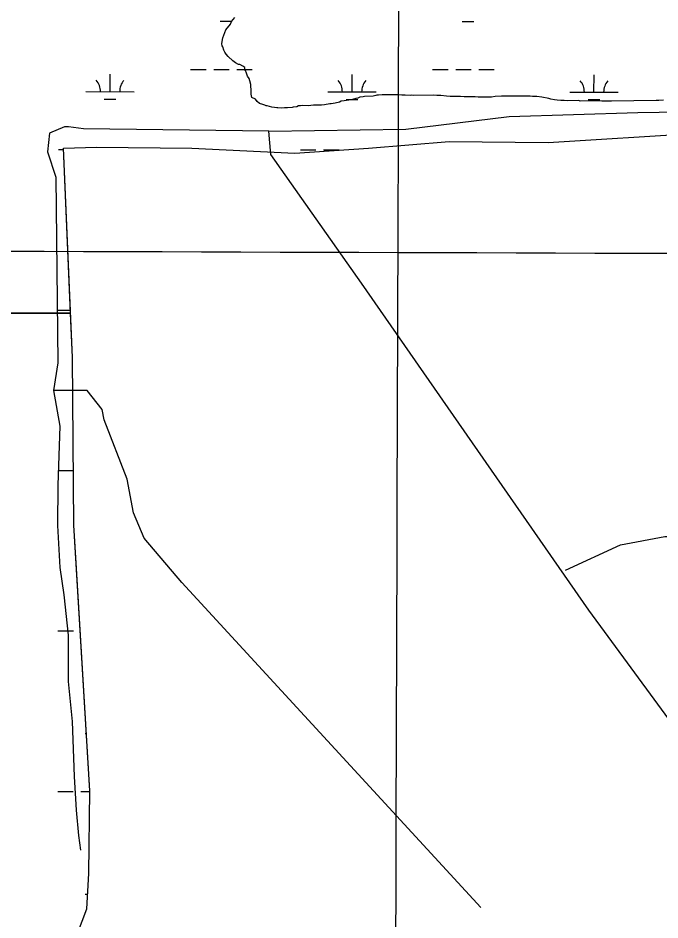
# Model space of a CAD drawing. Extents: x 3148686 to 3186545, y 916144 to 941516.
# Drawn here: x 3165206 to 3166537, y 926189 to 928058 of the extents above; entities that cross this region are included whole.
import ezdxf

# ---------------------------------------------------------------- set-up
doc = ezdxf.new("R2010")
doc.units = 0
for name, color, linetype in [('V-GRID-MAJR', 7, 'Continuous'), ('V-SITE-VEGE', 7, 'Continuous'), ('V-TOPO-SHOR', 7, 'Continuous'), ('V-WETL-SWMP', 7, 'Continuous')]:
    doc.layers.add(name, color=color, linetype=linetype)

msp = doc.modelspace()

# ---------------------------------------------------------------- linework, layer by layer
at = {"layer": 'V-GRID-MAJR'}
for points in [[(3165974.455, 921512.905), (3165993.845, 927572.545), (3166013.245, 933635.5530000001), (3166032.646, 939698.611), (3166032.657, 939701.931)], [(3152943.955, 927616.675), (3155553.932, 927607.469), (3160773.887, 927589.627), (3165993.845, 927572.545), (3171213.805, 927556.221), (3176433.767, 927540.657), (3181653.732, 927525.8520000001), (3184263.715, 927518.734)]]:
    msp.add_spline(points, degree=3, dxfattribs=at)
at = {"layer": 'V-SITE-VEGE'}
for points in [[(3165632.628000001, 927991.6699999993), (3165630.367000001, 927998.6889999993), (3165628.712000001, 928000.8329999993), (3165628.6610000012, 928004.6279999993), (3165629.138000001, 928009.5139999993), (3165630.113000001, 928017.6569999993), (3165632.210000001, 928023.1069999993), (3165636.943000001, 928034.0099999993), (3165646.003000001, 928045.5159999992), (3165648.643000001, 928050.9719999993), (3165655.571000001, 928059.7369999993)], [(3166416.809000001, 927886.1259999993), (3166412.4650000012, 927886.6119999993), (3166371.816000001, 927886.0689999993), (3166368.550000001, 927887.1089999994), (3166345.7860000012, 927886.8059999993), (3166338.192000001, 927887.2469999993), (3166331.688000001, 927887.1609999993), (3166324.086000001, 927888.1419999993), (3166318.658000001, 927888.6129999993), (3166311.048000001, 927890.1359999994), (3166306.692000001, 927891.7049999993), (3166292.020000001, 927894.2199999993), (3166281.702000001, 927895.7089999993), (3166272.488000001, 927895.5859999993), (3166267.596000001, 927896.6039999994), (3166232.909000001, 927896.1409999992), (3166218.270000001, 927896.4869999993), (3166208.511000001, 927896.3579999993), (3166195.510000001, 927895.6429999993), (3166187.396000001, 927894.4489999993), (3166160.299000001, 927894.0889999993), (3166153.778000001, 927895.0859999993), (3166134.807000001, 927894.8319999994), (3166131.006000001, 927895.3239999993), (3166123.412000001, 927895.7639999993), (3166101.7320000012, 927895.4759999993), (3166094.673000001, 927896.4669999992), (3166082.727000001, 927897.9309999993), (3166074.058000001, 927897.8159999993), (3166066.460000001, 927898.2589999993), (3166026.352000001, 927897.7219999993), (3166022.002000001, 927898.7479999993), (3166018.764000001, 927897.6219999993), (3166008.452000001, 927898.5679999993), (3166001.948000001, 927898.4819999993), (3165993.811000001, 927898.9139999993), (3165990.5530000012, 927899.4159999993), (3165960.744000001, 927899.0139999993), (3165953.162000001, 927898.3689999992), (3165949.910000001, 927898.3279999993), (3165947.7490000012, 927897.7569999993), (3165942.351000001, 927896.0589999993), (3165924.466000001, 927895.8219999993), (3165921.770000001, 927894.7009999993), (3165914.731000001, 927894.0639999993), (3165910.416000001, 927892.3809999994), (3165906.089000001, 927891.7789999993), (3165901.774000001, 927890.0969999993), (3165896.912000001, 927888.9469999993), (3165887.169000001, 927887.7339999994), (3165881.765000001, 927886.5769999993), (3165875.807000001, 927885.9559999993), (3165872.580000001, 927884.2869999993), (3165863.3940000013, 927881.9959999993), (3165855.2860000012, 927880.2629999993), (3165852.034000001, 927880.2179999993), (3165841.218000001, 927878.4479999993), (3165834.718000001, 927877.8199999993), (3165818.459000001, 927877.6029999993), (3165807.633000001, 927876.3739999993), (3165795.155000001, 927877.2909999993), (3165791.3740000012, 927876.1569999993), (3165787.581000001, 927876.1059999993), (3165783.809000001, 927874.4279999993), (3165776.235000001, 927873.2449999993), (3165774.075000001, 927872.6729999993), (3165764.861000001, 927872.5499999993), (3165758.365000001, 927871.9209999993), (3165752.944000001, 927871.8499999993), (3165744.809000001, 927872.2819999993), (3165742.638000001, 927872.2529999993), (3165737.754000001, 927872.7299999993), (3165731.777000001, 927873.7339999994), (3165722.527000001, 927876.3229999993), (3165720.360000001, 927876.2939999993), (3165717.628000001, 927877.8829999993), (3165713.278000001, 927878.9089999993), (3165706.745000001, 927880.9899999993), (3165701.809000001, 927885.2599999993), (3165697.951000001, 927890.0869999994), (3165690.852000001, 927893.7879999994), (3165689.134000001, 927900.8129999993), (3165689.003000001, 927910.5689999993), (3165688.389000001, 927915.9799999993), (3165688.331000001, 927920.3179999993), (3165686.599000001, 927928.4259999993), (3165684.913000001, 927932.7389999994), (3165681.589000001, 927938.1169999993), (3165679.3400000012, 927944.0479999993), (3165677.102000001, 927949.4379999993), (3165675.988000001, 927951.5929999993), (3165675.931000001, 927955.9279999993), (3165672.101000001, 927958.5889999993), (3165665.551000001, 927961.7529999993), (3165662.836000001, 927962.2589999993), (3165656.831000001, 927965.4309999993), (3165650.810000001, 927969.6889999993), (3165641.475000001, 927978.7799999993), (3165637.615000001, 927983.6049999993), (3165634.854000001, 927987.3629999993), (3165632.628000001, 927991.6699999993)], [(3166544.170000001, 927888.3689999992), (3166534.964000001, 927887.7029999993), (3166529.009000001, 927887.0829999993), (3166436.869000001, 927885.8519999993), (3166431.444000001, 927886.3249999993), (3166416.809000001, 927886.1259999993)], [(3160193.165000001, 927446.3129999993), (3165314.684000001, 927446.3129999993), (3165299.635000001, 927788.4679999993), (3165368.253000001, 927790.4599999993), (3165566.373000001, 927788.4159999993), (3165779.500000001, 927778.4789999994), (3165932.860000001, 927788.3449999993), (3166099.764000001, 927802.2789999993), (3166305.263000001, 927800.6779999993), (3166615.414000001, 927819.4369999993)], [(3165309.504000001, 926109.5379999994), (3165348.167000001, 926211.5939999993), (3165352.371000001, 926285.2089999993), (3165354.835000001, 926456.7019999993), (3165321.321000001, 927007.1369999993), (3165318.706000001, 927354.8569999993), (3165314.684000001, 927446.3129999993), (3160193.165000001, 927446.3129999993)]]:
    msp.add_lwpolyline(points, dxfattribs=at)
at = {"layer": 'V-TOPO-SHOR'}
for points in [[(3166756.2725645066, 926331.763671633), (3166389.501701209, 926830.6238154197), (3165917.977990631, 927508.8699622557), (3165730.2384140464, 927775.7949278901), (3165725.9165160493, 927823.8978239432), (3166010.1382870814, 927827.9709598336), (3166224.4219434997, 927853.9806618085), (3166491.1580342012, 927862.4447962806), (3166757.889518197, 927866.5363589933), (3167055.2197910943, 927861.8505312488), (3167326.3238468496, 927865.937487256), (3167470.6141081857, 927861.4128942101)], [(3165725.9165160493, 927823.8978239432), (3165341.1348079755, 927828.6757858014), (3165310.5314123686, 927833.0806044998), (3165301.7862688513, 927833.0898179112), (3165271.1644464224, 927820.0043495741), (3165266.7504143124, 927780.6558104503), (3165284.18542088, 927728.1665225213), (3165288.1526025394, 927343.3756010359)], [(3165288.1526025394, 927343.3756010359), (3165279.347571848, 927286.541381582), (3165292.386973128, 927212.1938415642), (3165287.8854136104, 927089.7664390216), (3165287.797886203, 927006.6875756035), (3165292.0783238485, 926919.2315337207), (3165300.7635801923, 926862.378887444), (3165309.4211963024, 926779.2908106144), (3165309.3198487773, 926683.0942319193), (3165317.9774648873, 926600.0061550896), (3165322.2302622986, 926486.3146826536), (3165326.5291267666, 926416.3489278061), (3165330.8464180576, 926363.8734599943), (3165335.186742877, 926333.2608509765)], [(3166165.850996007, 926214.3261394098), (3165545.655238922, 926888.3563424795), (3165467.045688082, 926980.2632701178), (3165445.238109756, 927032.7571647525), (3165432.19410177, 927102.7321330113), (3165384.2248001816, 927225.2148160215), (3165379.875261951, 927247.0822815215), (3165349.30871999, 927286.4676742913), (3165327.4458611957, 927286.4907078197), (3165279.347571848, 927286.541381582)], [(3166341.4909392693, 926913.7533526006), (3166455.2330854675, 926966.1044393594), (3166547.075519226, 926983.4979855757), (3166634.5269544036, 926983.4058514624), (3166673.8754935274, 926978.9918193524), (3166735.091498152, 926978.9273254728), (3166822.5337199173, 926970.0900478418), (3166892.499474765, 926974.3889123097), (3166953.733906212, 926991.8147054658), (3167006.204767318, 926991.7594249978), (3167106.7785244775, 926996.0260425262), (3167133.018561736, 927000.3709740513), (3167176.7627061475, 927017.8151940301), (3167207.3891352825, 927035.2732341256), (3167259.883029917, 927057.0808124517), (3167294.8682106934, 927061.4165305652), (3167356.0980354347, 927074.4697519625), (3167395.4650013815, 927087.5460068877), (3167439.2045390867, 927100.617655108), (3167482.9348633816, 927104.9441598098), (3167487.30743514, 927104.9395531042), (3167613.455000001, 927136.7509999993)]]:
    msp.add_lwpolyline(points, dxfattribs=at)
at = {"layer": 'V-WETL-SWMP'}
for p, q in [((3165625.0706403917, 928051.9349610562), (3165649.0706134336, 928051.9096721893)), ((3166126.97807662, 928051.4060991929), (3166150.9780496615, 928051.3808103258)), ((3165396.4447592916, 927905.7448578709), (3165396.482653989, 927941.7448197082)), ((3165563.5574452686, 927951.998772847), (3165595.5574093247, 927951.9650543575)), ((3165611.557391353, 927951.948195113), (3165643.557355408, 927951.9144766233)), ((3165659.5573374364, 927951.8976173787), (3165691.557301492, 927951.863898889)), ((3165898.35219552, 927905.2159960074), (3165898.3900902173, 927941.2159578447)), ((3166065.4648814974, 927951.4699109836), (3166097.4648455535, 927951.4361924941)), ((3166113.464827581, 927951.4193332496), (3166145.4647916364, 927951.38561476)), ((3166161.4647736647, 927951.3687555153), (3166193.464737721, 927951.3350370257)), ((3166400.2596317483, 927904.6871341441), (3166400.2975264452, 927940.6870959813)), ((3165346.4448154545, 927905.7975430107), (3165446.4447031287, 927905.6921727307)), ((3165848.3522516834, 927905.2686811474), (3165948.352139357, 927905.1633108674)), ((3166350.2596879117, 927904.739819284), (3166450.2595755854, 927904.634449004)), ((3165384.42852963, 927890.3265186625), (3165408.4285026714, 927890.3012297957)), ((3165886.335965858, 927889.7976567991), (3165910.3359389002, 927889.7723679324)), ((3166388.2434020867, 927889.2687949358), (3166412.243375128, 927889.243506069)), ((3165289.474488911, 927785.786566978), (3165299.7559973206, 927785.7757333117)), ((3165791.3819251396, 927785.2577051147), (3165823.3818891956, 927785.2239866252)), ((3165839.381871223, 927785.2071273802), (3165871.381835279, 927785.1734088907)), ((3165289.124305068, 927453.111919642), (3165314.3898893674, 927453.0852971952)), ((3165288.7741212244, 927120.4372723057), (3165320.473344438, 927120.4038707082)), ((3165288.4239373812, 926787.7626249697), (3165320.423901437, 926787.7289064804)), ((3165345.044080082, 926575.0989536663), (3165347.630356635, 926575.0962284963)), ((3165288.073753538, 926455.0879776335), (3165320.073717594, 926455.0542591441)), ((3165336.073699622, 926455.037399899), (3165354.814324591, 926455.017652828)), ((3165344.693896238, 926242.4243063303), (3165349.936809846, 926242.4187818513))]:
    msp.add_line(p, q, dxfattribs=at)
for points in [[(3165326.809000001, 926917.0049999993), (3165321.321000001, 927007.1379999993), (3165318.707000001, 927354.8569999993), (3165299.636000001, 927788.4669999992), (3165368.254000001, 927790.4599999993), (3165566.373000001, 927788.4159999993), (3165779.500000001, 927778.4789999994), (3165932.861000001, 927788.3449999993), (3166099.764000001, 927802.2799999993), (3166305.262000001, 927800.6769999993), (3166615.414000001, 927819.4349999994)], [(3165309.505000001, 926109.5379999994), (3165348.166000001, 926211.5939999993), (3165352.371000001, 926285.2079999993), (3165354.834000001, 926456.7019999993), (3165326.8090009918, 926917.0049837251)]]:
    msp.add_lwpolyline(points, dxfattribs=at)
for centre, radius, start, end in [((3165341.202385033, 927906.2778701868), 35.24628790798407, 359.1678071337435, 40.711465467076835), ((3165451.688133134, 927906.1614509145), 35.246287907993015, 139.1678042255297, 180.71146255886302), ((3165843.1098212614, 927905.7490083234), 35.24628790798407, 359.1678071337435, 40.711465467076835), ((3165953.595569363, 927905.632589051), 35.246287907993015, 139.1678042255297, 180.71146255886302), ((3166345.01725749, 927905.2201464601), 35.24628790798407, 359.1678071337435, 40.711465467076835), ((3166455.5030055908, 927905.1037271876), 35.246287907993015, 139.1678042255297, 180.71146255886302)]:
    msp.add_arc(centre, radius, start, end, dxfattribs=at)

doc.saveas('drawing.dxf')
